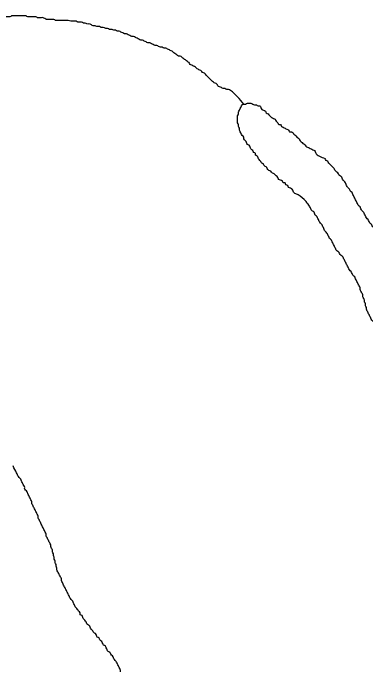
# Model space of a CAD drawing. Extents: x 813775 to 1157140, y 1757555 to 1979907.
# Drawn here: x 1005719 to 1006818, y 1856378 to 1858406 of the extents above; entities that cross this region are included whole.
import ezdxf

# ---------------------------------------------------------------- set-up
doc = ezdxf.new("R2010")
doc.units = 0
doc.layers.add('Level 35', color=7, linetype='Continuous')
doc.layers.add('Level 9', color=7, linetype='Continuous')

msp = doc.modelspace()

# ---------------------------------------------------------------- linework, layer by layer
at = {"layer": 'Level 35'}
for points in [[(1005890.9, 1858383.5), (1005885.3, 1858383.5), (1005879.7, 1858383.5), (1005874.1, 1858383.5), (1005868.5, 1858383.5), (1005863, 1858383.5), (1005857.4, 1858383.5), (1005851.8, 1858383.5), (1005846.2, 1858386.3), (1005840.7, 1858386.3), (1005835.1, 1858386.3), (1005829.5, 1858386.3), (1005823.9, 1858386.3), (1005818.3, 1858389.1), (1005812.8, 1858391.9), (1005807.2, 1858391.9), (1005801.6, 1858391.9), (1005796, 1858391.9), (1005790.4, 1858394.7), (1005784.9, 1858394.7), (1005779.3, 1858394.7), (1005770.9, 1858394.7), (1005765.3, 1858394.7), (1005759.8, 1858397.4), (1005751.4, 1858397.4), (1005745.8, 1858397.4), (1005740.2, 1858397.4), (1005731.9, 1858397.4), (1005726.3, 1858397.4), (1005720.7, 1858397.4), (1005715.1, 1858397.4), (1005709.5, 1858394.7), (1005704, 1858394.7), (1005698.4, 1858394.7), (1005692.8, 1858394.7), (1005687.2, 1858394.7), (1005681.6, 1858394.7), (1005676.1, 1858394.7), (1005670.5, 1858394.7), (1005664.9, 1858394.7), (1005659.3, 1858394.7), (1005653.7, 1858394.7), (1005648.2, 1858391.9), (1005642.6, 1858391.9), (1005637, 1858391.9), (1005631.4, 1858391.9), (1005625.9, 1858391.9), (1005620.3, 1858391.9), (1005614.7, 1858391.9), (1005609.1, 1858391.9), (1005603.5, 1858391.9), (1005598, 1858391.9), (1005592.4, 1858394.7), (1005586.8, 1858394.7), (1005581.2, 1858394.7), (1005575.6, 1858394.7), (1005570.1, 1858397.4), (1005564.5, 1858397.4), (1005558.9, 1858397.4), (1005553.3, 1858400.2), (1005547.7, 1858400.2), (1005542.2, 1858403), (1005536.6, 1858403), (1005528.2, 1858403), (1005522.6, 1858405.8), (1005517.1, 1858405.8), (1005511.5, 1858405.8), (1005505.9, 1858405.8), (1005500.3, 1858405.8), (1005494.7, 1858405.8), (1005489.2, 1858405.8), (1005480.8, 1858405.8), (1005475.2, 1858405.8), (1005469.6, 1858405.8), (1005464.1, 1858405.8), (1005458.5, 1858405.8), (1005452.9, 1858403), (1005447.3, 1858403), (1005441.7, 1858400.2), (1005436.2, 1858397.4), (1005430.6, 1858397.4), (1005425, 1858394.7), (1005419.4, 1858391.9), (1005413.8, 1858391.9), (1005408.3, 1858389.1), (1005402.7, 1858386.3), (1005397.1, 1858386.3), (1005391.5, 1858383.5), (1005386, 1858380.7), (1005380.4, 1858377.9), (1005374.8, 1858375.1)], [(1006437.6, 1858123.3), (1006395.8, 1858165.8), (1006390.2, 1858168.6), (1006384.6, 1858168.6), (1006379, 1858171.4), (1006373.5, 1858171.4), (1006367.9, 1858174.2), (1006362.3, 1858177), (1006356.7, 1858179.7), (1006353.9, 1858185.3), (1006348.4, 1858188.1), (1006342.8, 1858190.9), (1006337.2, 1858196.5), (1006331.6, 1858202.1), (1006326, 1858207.7), (1006320.5, 1858213.2), (1006314.9, 1858218.8), (1006309.3, 1858221.6), (1006303.7, 1858227.2), (1006298.1, 1858230), (1006292.6, 1858232.8), (1006287, 1858238.4), (1006281.4, 1858241.2), (1006275.8, 1858243.9), (1006270.2, 1858246.7), (1006267.5, 1858252.3), (1006261.9, 1858255.1), (1006256.3, 1858260.7), (1006250.7, 1858263.5), (1006245.1, 1858269.1), (1006239.6, 1858271.9), (1006234, 1858271.9), (1006228.4, 1858277.4), (1006222.8, 1858280.2), (1006217.2, 1858285.8), (1006211.7, 1858288.6), (1006206.1, 1858291.4), (1006200.5, 1858294.2), (1006194.9, 1858297), (1006189.3, 1858297), (1006183.8, 1858299.8), (1006178.2, 1858299.8), (1006172.6, 1858302.6), (1006167, 1858305.3), (1006161.5, 1858305.3), (1006155.9, 1858308.1), (1006150.3, 1858310.9), (1006144.7, 1858313.7), (1006139.1, 1858313.7), (1006133.6, 1858316.5), (1006128, 1858319.3), (1006122.4, 1858322.1), (1006116.8, 1858322.1), (1006111.2, 1858324.9), (1006105.7, 1858327.7), (1006100.1, 1858330.5), (1006094.5, 1858333.3), (1006088.9, 1858333.3), (1006083.3, 1858336), (1006077.8, 1858338.8), (1006072.2, 1858341.6), (1006066.6, 1858341.6), (1006061, 1858344.4), (1006055.4, 1858347.2), (1006049.9, 1858350), (1006044.3, 1858350), (1006038.7, 1858352.8), (1006033.1, 1858352.8), (1006027.6, 1858355.6), (1006019.2, 1858355.6), (1006013.6, 1858358.4), (1006008, 1858358.4), (1005999.7, 1858361.2), (1005994.1, 1858361.2), (1005988.5, 1858364), (1005980.1, 1858364), (1005974.5, 1858366.7), (1005969, 1858366.7), (1005963.4, 1858369.5), (1005955, 1858372.3), (1005949.4, 1858372.3), (1005943.9, 1858375.1), (1005938.3, 1858375.1), (1005932.7, 1858377.9), (1005927.1, 1858377.9), (1005921.5, 1858377.9), (1005916, 1858380.7), (1005910.4, 1858380.7), (1005904.8, 1858380.7), (1005899.2, 1858380.7), (1005890.9, 1858383.5)], [(1006625.7, 1857826.7), (1006599.4, 1857844.2), (1006593.8, 1857847), (1006591, 1857852.6), (1006588.3, 1857858.2), (1006582.7, 1857861), (1006577.1, 1857863.8), (1006574.3, 1857869.4), (1006568.7, 1857872.1), (1006565.9, 1857877.7), (1006560.4, 1857877.7), (1006557.6, 1857883.3), (1006552, 1857886.1), (1006546.4, 1857888.9), (1006543.6, 1857894.5), (1006538, 1857900.1), (1006532.5, 1857905.6), (1006526.9, 1857908.4), (1006521.3, 1857914), (1006515.7, 1857916.8), (1006510.1, 1857922.4), (1006507.4, 1857928), (1006501.8, 1857930.8), (1006499, 1857936.3), (1006493.4, 1857939.1), (1006490.6, 1857944.7), (1006485, 1857950.3), (1006482.3, 1857955.9), (1006479.5, 1857961.5), (1006473.9, 1857964.2), (1006473.9, 1857969.8), (1006468.3, 1857972.6), (1006465.5, 1857978.2), (1006459.9, 1857983.8), (1006457.1, 1857989.4), (1006454.4, 1857994.9), (1006448.8, 1857997.7), (1006446, 1858003.3), (1006443.2, 1858008.9), (1006437.6, 1858014.5), (1006437.6, 1858020.1), (1006432, 1858025.6), (1006429.3, 1858031.2), (1006426.5, 1858036.8), (1006423.7, 1858042.4), (1006423.7, 1858048), (1006420.9, 1858053.6), (1006420.9, 1858059.1), (1006418.1, 1858064.7), (1006418.1, 1858070.3), (1006418.1, 1858075.9), (1006418.1, 1858081.5), (1006418.1, 1858087), (1006420.9, 1858092.6), (1006420.9, 1858098.2), (1006423.7, 1858103.8), (1006426.5, 1858109.4), (1006429.3, 1858115), (1006432, 1858120.5), (1006437.6, 1858123.3), (1006443.2, 1858123.3), (1006448.8, 1858126.1), (1006454.4, 1858126.1), (1006459.9, 1858126.1), (1006465.5, 1858123.3), (1006471.1, 1858120.5), (1006476.7, 1858120.5), (1006482.3, 1858117.7), (1006487.8, 1858117.7), (1006490.6, 1858112.2), (1006493.4, 1858106.6), (1006499, 1858103.8), (1006504.6, 1858101), (1006507.4, 1858095.4), (1006512.9, 1858092.6), (1006518.5, 1858087), (1006524.1, 1858081.5), (1006529.7, 1858078.7), (1006535.3, 1858075.9), (1006538, 1858070.3), (1006543.6, 1858064.7), (1006546.4, 1858059.1), (1006552, 1858059.1), (1006554.8, 1858053.6), (1006560.4, 1858050.8), (1006565.9, 1858048), (1006571.5, 1858045.2), (1006577.1, 1858042.4), (1006579.9, 1858036.8), (1006585.5, 1858036.8), (1006591, 1858034)], [(1006591, 1858034), (1006593.8, 1858028.4), (1006599.4, 1858025.6), (1006602.2, 1858020.1), (1006607.8, 1858017.3), (1006610.6, 1858011.7), (1006616.2, 1858006.1), (1006621.7, 1858000.5), (1006627.3, 1857997.7), (1006630.1, 1857992.2), (1006635.7, 1857989.4), (1006641.3, 1857986.6), (1006646.8, 1857983.8), (1006652.4, 1857981), (1006658, 1857978.2), (1006660.8, 1857972.6), (1006690.5, 1857954)], [(1006849.6, 1857727.5), (1006846.9, 1857733.1), (1006844.1, 1857738.7), (1006838.5, 1857741.5), (1006835.7, 1857747.1), (1006830.1, 1857752.7), (1006827.3, 1857758.2), (1006824.5, 1857763.8), (1006819, 1857769.4), (1006816.2, 1857775), (1006813.4, 1857780.6), (1006810.6, 1857786.2), (1006805, 1857791.7), (1006802.2, 1857797.3), (1006799.4, 1857802.9), (1006793.9, 1857808.5), (1006791.1, 1857814.1), (1006788.3, 1857819.6), (1006785.5, 1857825.2), (1006782.7, 1857830.8), (1006779.9, 1857836.4), (1006777.1, 1857842), (1006774.3, 1857847.6), (1006768.7, 1857853.1), (1006766, 1857858.7), (1006760.4, 1857864.3), (1006757.6, 1857869.9), (1006754.8, 1857875.5), (1006752, 1857881), (1006746.4, 1857886.6), (1006743.6, 1857892.2), (1006740.9, 1857897.8), (1006735.3, 1857900.6), (1006732.5, 1857906.2), (1006726.9, 1857911.7), (1006721.3, 1857917.3), (1006718.5, 1857922.9), (1006713, 1857928.5), (1006707.4, 1857934.1), (1006701.8, 1857939.7), (1006699, 1857945.2), (1006693.4, 1857948), (1006690.6, 1857953.6), (1006690.5, 1857954)], [(1006701.8, 1857710.8), (1006699, 1857716.4), (1006696.2, 1857722), (1006690.6, 1857727.5), (1006687.8, 1857733.1), (1006685.1, 1857738.7), (1006682.3, 1857744.3), (1006679.5, 1857749.9), (1006673.9, 1857755.5), (1006671.1, 1857761), (1006668.3, 1857766.6), (1006665.5, 1857772.2), (1006660, 1857777.8), (1006657.2, 1857783.4), (1006654.4, 1857788.9), (1006648.8, 1857791.7), (1006646, 1857797.3), (1006643.2, 1857802.9), (1006640.4, 1857808.5), (1006634.8, 1857814.1), (1006632.1, 1857819.6), (1006626.5, 1857825.2), (1006625.7, 1857826.7)], [(1006901.9, 1857377.7), (1006899.9, 1857378.7), (1006894.3, 1857384.3), (1006888.7, 1857387.1), (1006883.1, 1857389.8), (1006880.3, 1857395.4), (1006874.7, 1857398.2), (1006872, 1857403.8), (1006866.4, 1857406.6), (1006863.6, 1857412.2), (1006858, 1857417.8), (1006855.2, 1857423.3), (1006852.4, 1857428.9), (1006846.9, 1857434.5), (1006844.1, 1857440.1), (1006841.3, 1857445.7), (1006835.7, 1857451.2), (1006832.9, 1857456.8), (1006830.1, 1857462.4), (1006827.3, 1857468), (1006824.5, 1857473.6), (1006821.7, 1857479.2), (1006819, 1857484.7), (1006819, 1857490.3), (1006816.2, 1857495.9), (1006816.2, 1857501.5), (1006813.4, 1857507.1), (1006813.4, 1857512.6), (1006810.6, 1857518.2), (1006807.8, 1857523.8), (1006807.8, 1857529.4), (1006805, 1857535), (1006802.2, 1857540.6), (1006799.4, 1857546.1), (1006799.4, 1857551.7), (1006796.6, 1857557.3), (1006793.9, 1857562.9), (1006791.1, 1857568.5), (1006788.3, 1857574), (1006785.5, 1857579.6), (1006782.7, 1857585.2), (1006777.1, 1857590.8), (1006774.3, 1857596.4), (1006771.5, 1857602), (1006766, 1857607.5), (1006763.2, 1857613.1), (1006760.4, 1857618.7), (1006757.6, 1857624.3), (1006754.8, 1857629.9), (1006752, 1857635.4), (1006749.2, 1857641), (1006746.4, 1857646.6), (1006740.9, 1857652.2), (1006735.3, 1857657.8), (1006732.5, 1857663.4), (1006726.9, 1857666.1), (1006724.1, 1857671.7), (1006721.3, 1857677.3), (1006718.5, 1857682.9), (1006715.7, 1857688.5), (1006713, 1857694.1), (1006710.2, 1857699.6), (1006704.6, 1857705.2), (1006701.8, 1857710.8)]]:
    msp.add_spline(points, degree=3, dxfattribs=at)
at = {"layer": 'Level 9'}
for points in [[(1005786.4, 1856863.7), (1005783.6, 1856869.3), (1005780.8, 1856874.9), (1005778, 1856880.5), (1005778, 1856886.1), (1005775.2, 1856891.6), (1005772.4, 1856897.2), (1005769.6, 1856902.8), (1005766.8, 1856908.4), (1005764.1, 1856914), (1005761.3, 1856919.5), (1005755.7, 1856925.1), (1005755.7, 1856930.7), (1005752.9, 1856936.3), (1005750.1, 1856941.9), (1005747.3, 1856947.5), (1005744.5, 1856953), (1005741.7, 1856958.6), (1005736.2, 1856964.2), (1005733.4, 1856969.8), (1005730.6, 1856975.4), (1005719.4, 1856997.1)], [(1006045.8, 1856378.1), (1006043, 1856383.7), (1006040.2, 1856389.2), (1006034.7, 1856394.8), (1006031.9, 1856400.4), (1006029.1, 1856406), (1006023.5, 1856411.6), (1006020.7, 1856417.2), (1006015.1, 1856419.9), (1006012.3, 1856425.5), (1006009.5, 1856431.1), (1006006.8, 1856436.7), (1006001.2, 1856439.5), (1005998.4, 1856445.1), (1005995.6, 1856450.6), (1005990, 1856456.2), (1005987.2, 1856461.8), (1005981.7, 1856464.6), (1005978.9, 1856470.2), (1005976.1, 1856475.8), (1005970.5, 1856478.6), (1005967.7, 1856484.1), (1005962.1, 1856489.7), (1005959.3, 1856495.3), (1005956.5, 1856500.9), (1005951, 1856503.7), (1005948.2, 1856509.3), (1005945.4, 1856514.8), (1005939.8, 1856520.4), (1005937, 1856526), (1005934.2, 1856531.6), (1005928.6, 1856534.4), (1005928.6, 1856540), (1005923.1, 1856545.5), (1005920.3, 1856551.1), (1005914.7, 1856556.7), (1005911.9, 1856562.3), (1005909.1, 1856567.9), (1005906.3, 1856573.5), (1005903.5, 1856579), (1005898, 1856584.6), (1005895.2, 1856590.2), (1005892.4, 1856595.8), (1005889.6, 1856601.4), (1005886.8, 1856606.9), (1005884, 1856612.5), (1005881.2, 1856618.1), (1005878.4, 1856623.7), (1005875.6, 1856629.3), (1005872.9, 1856634.9), (1005870.1, 1856640.4), (1005870.1, 1856646), (1005867.3, 1856651.6), (1005864.5, 1856657.2), (1005861.7, 1856662.8), (1005858.9, 1856668.3), (1005856.1, 1856673.9), (1005856.1, 1856679.5), (1005853.3, 1856685.1), (1005853.3, 1856690.7), (1005850.5, 1856696.3), (1005850.5, 1856701.8), (1005847.7, 1856707.4), (1005847.7, 1856713), (1005845, 1856718.6), (1005845, 1856724.2), (1005842.2, 1856729.8), (1005842.2, 1856735.3), (1005839.4, 1856740.9), (1005836.6, 1856746.5), (1005836.6, 1856752.1), (1005833.8, 1856757.7), (1005831, 1856763.2), (1005828.2, 1856768.8), (1005825.4, 1856774.4), (1005822.6, 1856780), (1005822.6, 1856785.6), (1005819.9, 1856791.2), (1005817.1, 1856796.7), (1005814.3, 1856802.3), (1005811.5, 1856807.9), (1005808.7, 1856813.5), (1005805.9, 1856819.1), (1005803.1, 1856824.6), (1005800.3, 1856830.2), (1005797.5, 1856835.8), (1005797.5, 1856841.4), (1005794.7, 1856847), (1005792, 1856852.6), (1005789.2, 1856858.1), (1005786.4, 1856863.7)], [(1006308, 1855884.1), (1006308, 1855889.6), (1006305.3, 1855895.2), (1006302.5, 1855900.8), (1006302.5, 1855906.4), (1006299.7, 1855912), (1006296.9, 1855917.6), (1006294.1, 1855923.1), (1006291.3, 1855928.7), (1006288.5, 1855934.3), (1006285.7, 1855939.9), (1006285.7, 1855945.5), (1006282.9, 1855951.1), (1006280.1, 1855956.6), (1006277.4, 1855962.2), (1006271.8, 1855965), (1006271.8, 1855970.6), (1006266.2, 1855976.2), (1006266.2, 1855981.8), (1006263.4, 1855987.3), (1006260.6, 1855992.9), (1006257.8, 1855998.5), (1006255, 1856004.1), (1006252.2, 1856009.7), (1006249.5, 1856015.2), (1006246.7, 1856020.8), (1006243.9, 1856026.4), (1006241.1, 1856032), (1006235.5, 1856037.6), (1006232.7, 1856043.2), (1006229.9, 1856048.7), (1006229.9, 1856054.3), (1006227.1, 1856059.9), (1006224.4, 1856065.5), (1006218.8, 1856071.1), (1006218.8, 1856076.6), (1006216, 1856082.2), (1006213.2, 1856087.8), (1006210.4, 1856093.4), (1006210.4, 1856099), (1006207.6, 1856104.6), (1006204.8, 1856110.1), (1006204.8, 1856115.7), (1006202, 1856121.3), (1006199.2, 1856126.9), (1006196.5, 1856132.5), (1006193.7, 1856138.1), (1006190.9, 1856143.6), (1006188.1, 1856149.2), (1006185.3, 1856154.8), (1006182.5, 1856160.4), (1006179.7, 1856166), (1006174.1, 1856171.5), (1006171.3, 1856177.1), (1006168.6, 1856182.7), (1006163, 1856188.3), (1006160.2, 1856193.9), (1006154.6, 1856199.5), (1006151.8, 1856205), (1006146.2, 1856210.6), (1006143.5, 1856216.2), (1006140.7, 1856221.8), (1006135.1, 1856227.4), (1006132.3, 1856232.9), (1006126.7, 1856238.5), (1006123.9, 1856244.1), (1006121.1, 1856249.7), (1006115.6, 1856255.3), (1006112.8, 1856260.9), (1006110, 1856266.4), (1006107.2, 1856272), (1006101.6, 1856274.8), (1006101.6, 1856280.4), (1006098.8, 1856286), (1006093.2, 1856291.6), (1006093.2, 1856297.1), (1006087.7, 1856302.7), (1006084.9, 1856308.3), (1006079.3, 1856311.1), (1006079.3, 1856316.7), (1006073.7, 1856322.3), (1006070.9, 1856327.8), (1006068.1, 1856333.4), (1006065.3, 1856339), (1006059.8, 1856344.6), (1006059.8, 1856350.2), (1006054.2, 1856355.8), (1006054.2, 1856361.3), (1006051.4, 1856366.9), (1006048.6, 1856372.5), (1006045.8, 1856378.1)]]:
    msp.add_spline(points, degree=3, dxfattribs=at)

doc.saveas('drawing.dxf')
